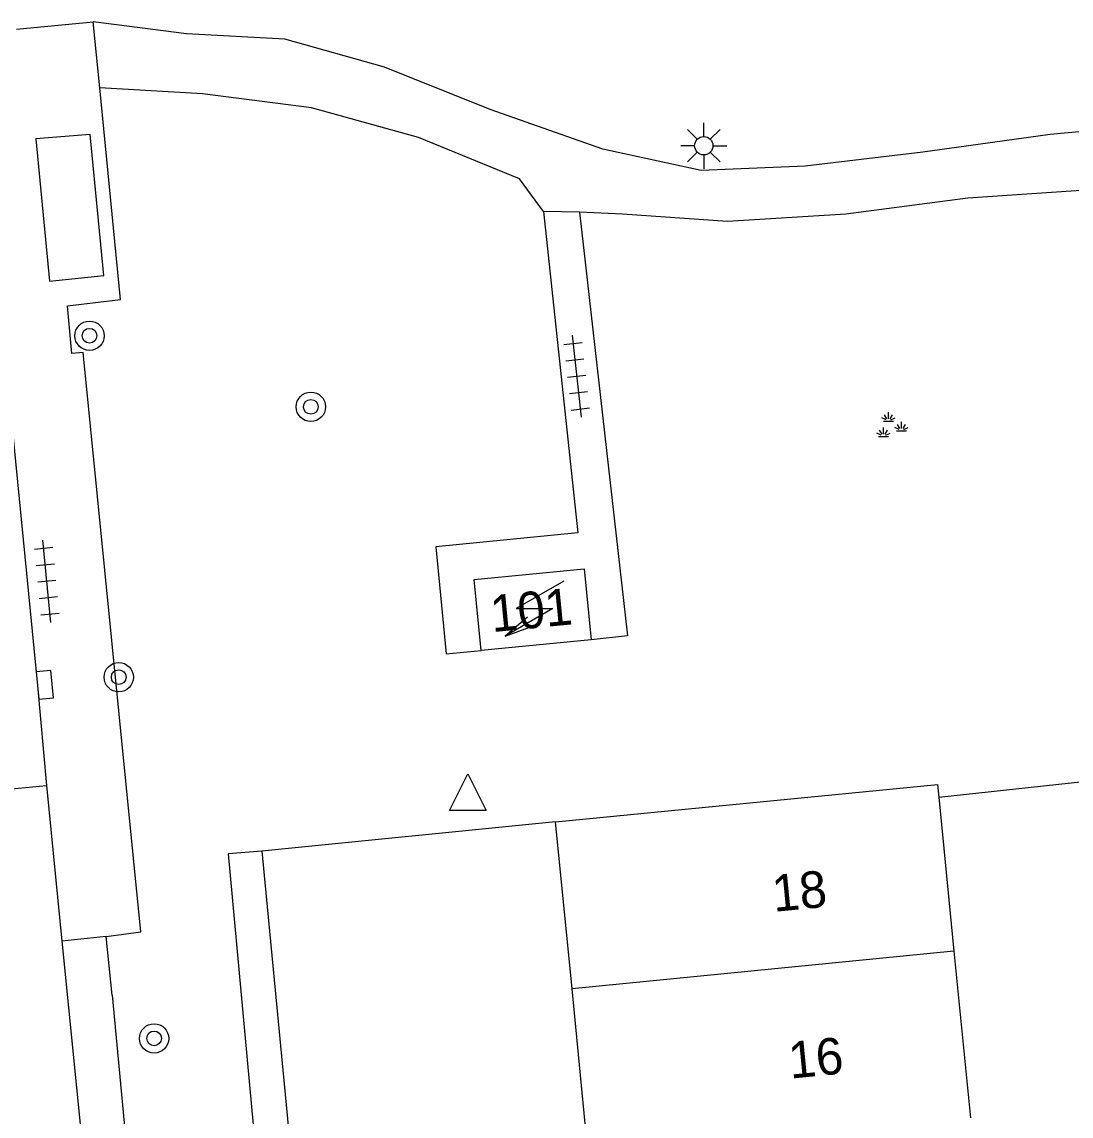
# Model space of a CAD drawing. Extents: x 132994 to 136000, y 393499 to 395512.
# Drawn here: x 134032.82 to 134061.43, y 394395.56 to 394425.39 of the extents above; entities that cross this region are included whole.
import ezdxf

# ---------------------------------------------------------------- set-up
doc = ezdxf.new("R2010")
doc.units = 0
for name, color, linetype in [('gg-afsc-erfafscheiding', 7, 'Continuous'), ('gg-afsc-muur', 7, 'Continuous'), ('gg-anno-huisnummerreeks BGT', 7, 'Continuous'), ('gg-bbg-abri', 7, 'Continuous'), ('gg-bbg-hoofdgebouw', 7, 'Continuous'), ('gg-bbg-tussenscheiding', 7, 'Continuous'), ('gg-knt-onverhard', 7, 'Continuous'), ('gg-knt-verharding', 7, 'Continuous'), ('gt-grn-groengrens', 7, 'Continuous'), ('gt-grn-weggrens', 7, 'Continuous'), ('gt-symb-boom', 7, 'Continuous'), ('gt-symb-groenvak', 7, 'Continuous'), ('gt-symb-kolk', 7, 'Continuous'), ('gt-symb-lichtmast', 7, 'Continuous'), ('gt-symb-tegel verharding', 7, 'Continuous'), ('gt-symb-trafo symbool', 7, 'Continuous'), ('gt-symb-waterafsluiter', 7, 'Continuous')]:
    doc.layers.add(name, color=color, linetype=linetype)

# ---------------------------------------------------------------- blocks, each defined once
blk = doc.blocks.new('gt0-HSP')
at = {"layer": 'gt-symb-trafo symbool'}
for points in [[(0.771, 0.746), (-0.529, -0.004), (0.471, -0.004), (-0.829, -0.754)], [(-0.217, -0.24), (-0.829, -0.754), (-0.077, -0.48)]]:
    blk.add_lwpolyline(points, dxfattribs=at)
blk = doc.blocks.new('gt0-TEG1')
at = {"layer": 'gt-symb-tegel verharding'}
for p, q in [((-1.125, 0), (1.125, 0)), ((-0.9, -0.25), (-0.9, 0.25)), ((-0.45, -0.25), (-0.45, 0.25)), ((0, -0.25), (0, 0.25)), ((0.45, -0.25), (0.45, 0.25)), ((0.9, -0.25), (0.9, 0.25))]:
    blk.add_line(p, q, dxfattribs=at)
blk = doc.blocks.new('gt0-LMAST')
at = {"layer": 'gt-symb-lichtmast'}
for p, q in [((-0.005, 0.246), (-0.005, 0.621)), ((-0.182, 0.173), (-0.447, 0.438)), ((0.172, 0.173), (0.437, 0.438)), ((-0.255, -0.004), (-0.63, -0.004)), ((-0.182, -0.181), (-0.447, -0.446)), ((-0.005, -0.254), (-0.005, -0.629)), ((0.437, -0.446), (0.172, -0.181)), ((0.245, -0.004), (0.62, -0.004))]:
    blk.add_line(p, q, dxfattribs=at)
blk.add_circle((-0.005, -0.004), 0.25, dxfattribs=at)
blk = doc.blocks.new('gt0-GRVAK')
at = {"layer": 'gt-symb-groenvak'}
for p, q in [((-0.091, 0.211), (-0.156, 0.322)), ((-0.047, 0.214), (-0.047, 0.393)), ((-0.004, 0.211), (0.061, 0.322)), ((-0.11, 0.189), (-0.228, 0.24)), ((-0.182, 0.153), (0.088, 0.153)), ((0.015, 0.189), (0.133, 0.24)), ((0.262, -0.052), (0.197, 0.059)), ((0.305, -0.049), (0.305, 0.13)), ((0.349, -0.052), (0.414, 0.059)), ((-0.245, -0.228), (-0.363, -0.177)), ((-0.318, -0.264), (-0.047, -0.264)), ((-0.226, -0.206), (-0.291, -0.095)), ((-0.183, -0.203), (-0.183, -0.024)), ((-0.139, -0.206), (-0.074, -0.095)), ((-0.12, -0.228), (-0.002, -0.177)), ((0.243, -0.074), (0.125, -0.023)), ((0.17, -0.11), (0.441, -0.11)), ((0.368, -0.074), (0.486, -0.023))]:
    blk.add_line(p, q, dxfattribs=at)
blk = doc.blocks.new('gt0-WAFSL')
at = {"layer": 'gt-symb-waterafsluiter'}
for p, q in [((-0.5, -0.333), (0, 0.667)), ((0, 0.667), (0.5, -0.333)), ((0.5, -0.333), (-0.5, -0.333))]:
    blk.add_line(p, q, dxfattribs=at)
blk = doc.blocks.new('gt0-BOOM')
at = {"layer": 'gt-symb-boom'}
for radius in [0.4, 0.2]:
    blk.add_circle((0, 0), radius, dxfattribs=at)
blk = doc.blocks.new('gt0-KOLK')
at = {"layer": 'gt-symb-kolk'}
blk.add_lwpolyline([(0, 0), (0.375, 0), (0.375, 0.4), (-0.375, 0.4), (-0.375, 0), (0, 0)], dxfattribs=at)

msp = doc.modelspace()

# ---------------------------------------------------------------- linework, layer by layer
at = {"layer": 'gg-afsc-erfafscheiding'}
msp.add_line((134047.371, 394403.58), (134039.363, 394402.786), dxfattribs=at)
msp.add_lwpolyline([(134039.363, 394402.786), (134041.532, 394380.141), (134040.033, 394379.987), (134040.938, 394370.918), (134042.479, 394371.111), (134042.946, 394366.505), (134049.108, 394367.121)], dxfattribs=at)
at = {"layer": 'gg-afsc-muur'}
msp.add_line((134057.815, 394404.252), (134064.5, 394404.98), dxfattribs=at)
at = {"layer": 'gg-bbg-abri'}
msp.add_line((134033.201, 394422.201), (134033.575, 394418.319), dxfattribs=at)
msp.add_lwpolyline([(134033.575, 394418.319), (134035.059, 394418.47), (134034.685, 394422.315), (134033.201, 394422.201)], dxfattribs=at)
at = {"layer": 'gg-bbg-hoofdgebouw'}
for p, q in [((134048.341, 394408.54), (134045.34, 394408.25)), ((134057.815, 394404.252), (134058.229, 394400.056)), ((134047.819, 394399.028), (134047.371, 394403.58)), ((134058.229, 394400.056), (134058.678, 394395.512)), ((134048.266, 394394.484), (134047.819, 394399.028))]:
    msp.add_line(p, q, dxfattribs=at)
for points in [[(134045.34, 394408.25), (134045.151, 394410.19), (134048.15, 394410.48), (134048.341, 394408.54)], [(134047.371, 394403.58), (134057.781, 394404.6), (134057.815, 394404.252)]]:
    msp.add_lwpolyline(points, dxfattribs=at)
at = {"layer": 'gg-bbg-tussenscheiding'}
msp.add_line((134058.229, 394400.056), (134047.819, 394399.028), dxfattribs=at)
at = {"layer": 'gg-knt-onverhard'}
msp.add_line((134048.026, 394420.202), (134047.046, 394420.219), dxfattribs=at)
for points in [[(134083.319, 394421.466), (134082.532, 394420.464), (134081.252, 394419.978), (134078.673, 394420.534), (134075.599, 394421.25), (134072.719, 394421.97), (134069.969, 394422.183), (134067.409, 394422.53), (134064.09, 394422.617), (134060.853, 394422.318), (134057.385, 394421.835), (134054.179, 394421.451), (134051.336, 394421.338), (134048.66, 394421.914), (134045.585, 394422.995), (134042.706, 394424.152), (134039.988, 394424.911), (134037.305, 394425.056), (134034.768, 394425.386)], [(134047.046, 394420.219), (134046.39, 394421.108), (134043.635, 394422.231), (134040.717, 394423.047), (134037.741, 394423.426), (134034.943, 394423.592)], [(134065.1, 394405.036), (134065.492, 394409.163), (134065.837, 394412.068), (134066.279, 394415.595), (134066.95, 394418.422), (134066.901, 394419.77), (134066.13, 394420.624), (134064.662, 394420.902), (134061.566, 394420.778), (134058.614, 394420.584), (134055.282, 394420.143), (134052.057, 394419.948), (134049.192, 394420.144), (134048.026, 394420.202)]]:
    msp.add_lwpolyline(points, dxfattribs=at)
at = {"layer": 'gg-knt-verharding'}
for p, q in [((134032.677, 394425.187), (134034.768, 394425.386)), ((134034.943, 394423.592), (134034.768, 394425.386)), ((134032.025, 394404.431), (134033.489, 394404.574)), ((134033.489, 394404.574), (134033.915, 394400.327)), ((134035.281, 394398.859), (134035.115, 394400.459)), ((134033.915, 394400.327), (134034.686, 394392.632))]:
    msp.add_line(p, q, dxfattribs=at)
for points in [[(134031.49, 394425.056), (134033.251, 394407.296), (134033.489, 394404.574)], [(134035.115, 394400.459), (134036.064, 394400.584), (134034.494, 394416.372), (134034.181, 394416.344), (134034.061, 394417.644), (134035.507, 394417.823), (134034.943, 394423.592)], [(134047.046, 394420.219), (134047.977, 394411.456), (134044.11, 394411.079), (134044.392, 394408.158), (134045.34, 394408.25)], [(134048.026, 394420.202), (134049.331, 394408.652), (134048.341, 394408.54)], [(134035.281, 394398.859), (134035.82, 394393.15), (134037.913, 394372.343)]]:
    msp.add_lwpolyline(points, dxfattribs=at)
at = {"layer": 'gt-grn-groengrens'}
msp.add_lwpolyline([(134039.363, 394402.786), (134038.446, 394402.709), (134040.444, 394381.038), (134038.921, 394380.886), (134040, 394369.798), (134041.585, 394369.995), (134042, 394365.381), (134047.3, 394365.851), (134048.201, 394357.271)], dxfattribs=at)
at = {"layer": 'gt-grn-weggrens'}
msp.add_line((134035.115, 394400.459), (134033.915, 394400.327), dxfattribs=at)

# ---------------------------------------------------------------- block references
at = {"layer": 'gt-symb-boom'}
for p in [(134034.665, 394416.831), (134040.699, 394414.894), (134035.462, 394407.525), (134036.427, 394397.679)]:
    msp.add_blockref('gt0-BOOM', p, dxfattribs=at)
at = {"layer": 'gt-symb-groenvak'}
msp.add_blockref('gt0-GRVAK', (134056.496, 394414.352), dxfattribs=at)
at = {"layer": 'gt-symb-kolk', "rotation": -84.3749399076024}
msp.add_blockref('gt0-KOLK', (134033.251, 394407.296), dxfattribs=at)
at = {"layer": 'gt-symb-lichtmast'}
msp.add_blockref('gt0-LMAST', (134051.417, 394422.014), dxfattribs=at)
at = {"layer": 'gt-symb-tegel verharding'}
for p, rotation in [((134047.946, 394415.729), -83.57125225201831), ((134033.502, 394410.136), 95.51097695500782)]:
    msp.add_blockref('gt0-TEG1', p, dxfattribs=dict(at, rotation=rotation))
at = {"layer": 'gt-symb-trafo symbool'}
msp.add_blockref('gt0-HSP', (134046.823, 394409.398), dxfattribs=at)
at = {"layer": 'gt-symb-waterafsluiter'}
msp.add_blockref('gt0-WAFSL', (134044.977, 394404.22), dxfattribs=at)

# ---------------------------------------------------------------- texts
at = {"layer": 'gg-anno-huisnummerreeks BGT'}
for s, p in [('101', (134045.642, 394408.751)), ('18', (134053.323, 394401.127)), ('16', (134053.772, 394396.581))]:
    msp.add_text(s, height=1, rotation=5.6, dxfattribs=at).set_placement(p)

doc.saveas('drawing.dxf')
